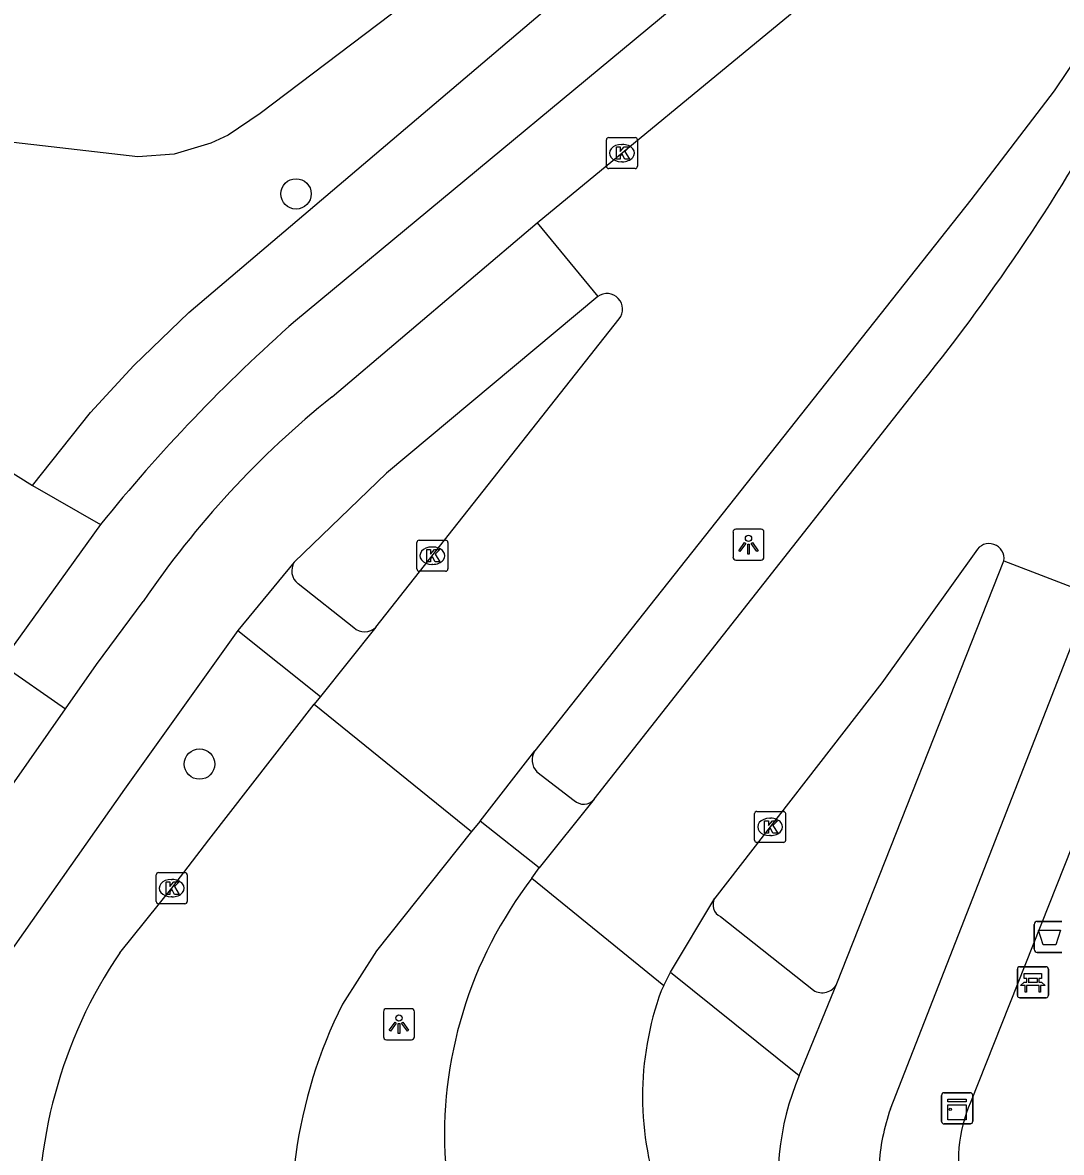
# Model space of a CAD drawing. Extents: x 162990 to 165007, y 383433 to 384336.
# Drawn here: x 164292.91 to 164326.35, y 383643.43 to 383679.79 of the extents above; entities that cross this region are included whole.
import ezdxf

# ---------------------------------------------------------------- set-up
doc = ezdxf.new("R2010")
doc.units = 0
for name, color, linetype in [('IMGEO_Afvalbak', 7, 'Continuous'), ('IMGEO_Bank', 7, 'Continuous'), ('IMGEO_Boom', 7, 'Continuous'), ('IMGEO_Fietspad_open', 7, 'Continuous'), ('IMGEO_Groenvoorziening', 7, 'Continuous'), ('IMGEO_Kast', 7, 'Continuous'), ('IMGEO_Kolk', 7, 'Continuous'), ('IMGEO_Lichtpunt', 7, 'Continuous'), ('IMGEO_Rijbaan_lokaal_open', 7, 'Continuous'), ('IMGEO_Voetpad_open', 7, 'Continuous')]:
    doc.layers.add(name, color=color, linetype=linetype)

msp = doc.modelspace()

# ---------------------------------------------------------------- linework, layer by layer
at = {"layer": 'IMGEO_Afvalbak'}
for p, q in [((164325.475, 383649.964), (164325.475, 383650.764)), ((164325.475, 383650.764), (164325.475, 383649.964)), ((164325.575, 383650.864), (164326.365, 383650.864)), ((164326.365, 383650.864), (164325.575, 383650.864)), ((164326.365, 383649.864), (164325.575, 383649.864)), ((164325.575, 383649.864), (164326.365, 383649.864))]:
    msp.add_line(p, q, dxfattribs=at)
msp.add_lwpolyline([(164325.618, 383650.578), (164326.322, 383650.578), (164326.173, 383650.108), (164325.767, 383650.108), (164325.618, 383650.578)], dxfattribs=at)
for centre, start, end in [((164325.575, 383650.764), 90, 180), ((164325.575, 383650.764), 90, 180), ((164325.575, 383649.964), 180, 270), ((164325.575, 383649.964), 180, 270)]:
    msp.add_arc(centre, 0.1, start, end, dxfattribs=at)
at = {"layer": 'IMGEO_Bank'}
for p, q in [((164324.934, 383648.479), (164324.934, 383649.32)), ((164324.934, 383649.32), (164324.934, 383648.479)), ((164325.009, 383649.404), (164325.85, 383649.404)), ((164325.85, 383649.404), (164325.009, 383649.404)), ((164325.934, 383649.329), (164325.934, 383648.488)), ((164325.934, 383648.488), (164325.934, 383649.329)), ((164325.243, 383648.91), (164325.243, 383649.016)), ((164325.287, 383649.016), (164325.287, 383648.91)), ((164325.575, 383649.022), (164325.293, 383649.022)), ((164325.581, 383648.91), (164325.581, 383649.016)), ((164325.625, 383649.016), (164325.625, 383648.91)), ((164325.631, 383648.802), (164325.238, 383648.802)), ((164325.293, 383648.904), (164325.575, 383648.904)), ((164325.859, 383648.404), (164325.018, 383648.404)), ((164325.018, 383648.404), (164325.859, 383648.404))]:
    msp.add_line(p, q, dxfattribs=at)
for points in [[(164325.237, 383649.022), (164325.151, 383649.022), (164325.151, 383649.183), (164325.714, 383649.183), (164325.714, 383649.022), (164325.631, 383649.022)], [(164325.181, 383648.802), (164325.039, 383648.802), (164325.151, 383648.904), (164325.237, 383648.904)], [(164325.231, 383648.795), (164325.231, 383648.588), (164325.188, 383648.588), (164325.188, 383648.795)], [(164325.631, 383648.904), (164325.714, 383648.904), (164325.826, 383648.802), (164325.687, 383648.802)], [(164325.681, 383648.795), (164325.681, 383648.588), (164325.637, 383648.588), (164325.637, 383648.795)]]:
    msp.add_lwpolyline(points, dxfattribs=at)
for centre, radius, start, end in [((164325.012, 383649.326), 0.0779, 92.4484, 184.2845), ((164325.012, 383649.326), 0.0779, 92.4484, 184.2845), ((164325.856, 383649.326), 0.0779, 2.4484, 94.2845), ((164325.856, 383649.326), 0.0779, 2.4484, 94.2845), ((164325.236, 383649.015), 0.00671, 2.8957, 87.1043), ((164325.293, 383649.015), 0.00671, 92.8957, 177.1043), ((164325.575, 383649.015), 0.00671, 2.8957, 87.1043), ((164325.632, 383649.015), 0.00671, 92.8957, 177.1043), ((164325.181, 383648.795), 0.00671, 2.8957, 87.1043), ((164325.238, 383648.795), 0.00671, 92.8957, 177.1043), ((164325.236, 383648.911), 0.00671, 272.8957, 357.1043), ((164325.293, 383648.911), 0.00671, 182.8957, 267.1043), ((164325.575, 383648.911), 0.00671, 272.8957, 357.1043), ((164325.632, 383648.911), 0.00671, 182.8957, 267.1043), ((164325.63, 383648.795), 0.00671, 2.8957, 87.1043), ((164325.687, 383648.795), 0.00671, 92.8957, 177.1043), ((164325.012, 383648.482), 0.0779, 182.4484, 274.2845), ((164325.012, 383648.482), 0.0779, 182.4484, 274.2845), ((164325.856, 383648.482), 0.0779, 272.4484, 4.2845), ((164325.856, 383648.482), 0.0779, 272.4484, 4.2845)]:
    msp.add_arc(centre, radius, start, end, dxfattribs=at)
at = {"layer": 'IMGEO_Boom'}
for centre in [(164301.713, 383674.278), (164298.607, 383655.926)]:
    msp.add_circle(centre, 0.489, dxfattribs=at)
at = {"layer": 'IMGEO_Fietspad_open'}
for points in [[(164302.875, 383667.743), (164309.476, 383673.343)], [(164311.429, 383670.976), (164304.622, 383665.287), (164301.659, 383662.428)], [(164301.659, 383662.428), (164299.845, 383660.225)], [(164319.123, 383648.859), (164324.5, 383662.467)], [(164320.846, 383644.831), (164327.315, 383661.383)], [(164294.294, 383657.707), (164295.288, 383659.129), (164296.795, 383661.157)], [(164299.845, 383660.225), (164296.192, 383655.117), (164290.445, 383646.955), (164287.357, 383642.566)], [(164284.454, 383643.636), (164294.294, 383657.707)], [(164317.914, 383645.907), (164319.123, 383648.859)]]:
    msp.add_lwpolyline(points, dxfattribs=at)
for centre, radius, start, end in [((164321.571, 383644.384), 29.92, 128.673, 145.9024), ((164325.821, 383642.549), 8.591, 156.9874, 191.9973), ((164327.628, 383642.5), 7.171, 161.0335, 176.252)]:
    msp.add_arc(centre, radius, start, end, dxfattribs=at)
at = {"layer": 'IMGEO_Groenvoorziening'}
for points in [[(164324.05, 383694.88), (164321.366, 383696.121), (164319.232, 383695.25), (164317.911, 383694.553), (164317.017, 383693.233), (164316.006, 383692.124), (164315.507, 383691.345), (164312.803, 383687.306), (164311.591, 383685.743), (164310.223, 383684.315), (164308.577, 383682.936), (164300.555, 383676.865), (164299.533, 383676.17), (164298.973, 383675.906), (164297.787, 383675.56), (164296.62, 383675.467), (164283.302, 383677.001), (164282.863, 383671.399), (164293.228, 383664.892)], [(164293.228, 383664.892), (164295.101, 383667.245), (164296.496, 383668.759), (164298.267, 383670.462), (164316.971, 383686.366), (164318.866, 383688.057), (164319.911, 383689.107), (164321.854, 383691.421), (164322.984, 383693.045), (164324.05, 383694.88)], [(164293.228, 383664.892), (164295.42, 383663.638)]]:
    msp.add_lwpolyline(points, dxfattribs=at)
at = {"layer": 'IMGEO_Kast'}
for p, q in [((164322.57, 383645.347), (164323.411, 383645.347)), ((164323.411, 383645.347), (164322.57, 383645.347)), ((164322.495, 383644.422), (164322.495, 383645.263)), ((164322.495, 383645.263), (164322.495, 383644.422)), ((164323.495, 383645.272), (164323.495, 383644.431)), ((164323.495, 383644.431), (164323.495, 383645.272)), ((164323.42, 383644.347), (164322.579, 383644.347)), ((164322.579, 383644.347), (164323.42, 383644.347))]:
    msp.add_line(p, q, dxfattribs=at)
for points in [[(164322.69, 383645.137), (164323.29, 383645.137), (164323.29, 383645.052), (164322.69, 383645.052), (164322.69, 383645.137)], [(164322.69, 383644.962), (164323.29, 383644.962), (164323.29, 383644.473), (164322.69, 383644.473), (164322.69, 383644.962)]]:
    msp.add_lwpolyline(points, dxfattribs=at)
msp.add_circle((164322.774, 383644.811), 0.0377, dxfattribs=at)
for centre, start, end in [((164322.573, 383645.269), 92.4484, 184.2845), ((164322.573, 383645.269), 92.4484, 184.2845), ((164323.417, 383645.269), 2.4484, 94.2845), ((164323.417, 383645.269), 2.4484, 94.2845), ((164322.573, 383644.425), 182.4484, 274.2845), ((164322.573, 383644.425), 182.4484, 274.2845), ((164323.417, 383644.425), 272.4484, 4.2845), ((164323.417, 383644.425), 272.4484, 4.2845)]:
    msp.add_arc(centre, 0.0779, start, end, dxfattribs=at)
at = {"layer": 'IMGEO_Kolk'}
for p, q in [((164311.704, 383675.166), (164311.704, 383676.018)), ((164311.779, 383676.092), (164312.631, 383676.092)), ((164312.192, 383675.872), (164312.217, 383675.872)), ((164312.705, 383676.018), (164312.705, 383675.166)), ((164312.215, 383675.312), (164312.19, 383675.312)), ((164312.631, 383675.092), (164311.779, 383675.092)), ((164305.677, 383663.133), (164306.529, 383663.133)), ((164305.602, 383662.207), (164305.602, 383663.059)), ((164306.09, 383662.913), (164306.115, 383662.913)), ((164306.603, 383663.059), (164306.603, 383662.207)), ((164306.529, 383662.133), (164305.677, 383662.133)), ((164306.113, 383662.353), (164306.088, 383662.353)), ((164316.549, 383654.404), (164317.401, 383654.404)), ((164316.474, 383653.478), (164316.474, 383654.33)), ((164316.962, 383654.184), (164316.987, 383654.184)), ((164317.475, 383654.33), (164317.475, 383653.478)), ((164317.401, 383653.404), (164316.549, 383653.404)), ((164316.985, 383653.624), (164316.96, 383653.624)), ((164297.211, 383651.506), (164297.211, 383652.358)), ((164297.286, 383652.432), (164298.138, 383652.432)), ((164297.699, 383652.212), (164297.724, 383652.212)), ((164298.212, 383652.358), (164298.212, 383651.506)), ((164297.722, 383651.652), (164297.697, 383651.652)), ((164298.138, 383651.432), (164297.286, 383651.432))]:
    msp.add_line(p, q, dxfattribs=at)
for points in [[(164311.704, 383675.166), (164311.704, 383676.018)], [(164311.779, 383676.092), (164312.631, 383676.092)], [(164312.705, 383676.018), (164312.705, 383675.166)], [(164312.025, 383675.792), (164312.148, 383675.792), (164312.148, 383675.641), (164312.278, 383675.792), (164312.442, 383675.792), (164312.296, 383675.641), (164312.449, 383675.392), (164312.297, 383675.392), (164312.212, 383675.556), (164312.148, 383675.489), (164312.148, 383675.392), (164312.025, 383675.392), (164312.025, 383675.792)], [(164312.631, 383675.092), (164311.779, 383675.092)], [(164305.677, 383663.133), (164306.529, 383663.133)], [(164305.602, 383662.207), (164305.602, 383663.059)], [(164305.923, 383662.833), (164306.046, 383662.833), (164306.046, 383662.682), (164306.176, 383662.833), (164306.34, 383662.833), (164306.194, 383662.682), (164306.347, 383662.433), (164306.195, 383662.433), (164306.11, 383662.597), (164306.046, 383662.53), (164306.046, 383662.433), (164305.923, 383662.433), (164305.923, 383662.833)], [(164306.603, 383663.059), (164306.603, 383662.207)], [(164306.529, 383662.133), (164305.677, 383662.133)], [(164316.549, 383654.404), (164317.401, 383654.404)], [(164316.474, 383653.478), (164316.474, 383654.33)], [(164316.795, 383654.104), (164316.918, 383654.104), (164316.918, 383653.953), (164317.048, 383654.104), (164317.212, 383654.104), (164317.066, 383653.953), (164317.219, 383653.704), (164317.067, 383653.704), (164316.982, 383653.868), (164316.918, 383653.801), (164316.918, 383653.704), (164316.795, 383653.704), (164316.795, 383654.104)], [(164317.475, 383654.33), (164317.475, 383653.478)], [(164317.401, 383653.404), (164316.549, 383653.404)], [(164297.211, 383651.506), (164297.211, 383652.358)], [(164297.286, 383652.432), (164298.138, 383652.432)], [(164298.212, 383652.358), (164298.212, 383651.506)], [(164297.532, 383652.132), (164297.655, 383652.132), (164297.655, 383651.981), (164297.785, 383652.132), (164297.949, 383652.132), (164297.803, 383651.981), (164297.956, 383651.732), (164297.804, 383651.732), (164297.719, 383651.896), (164297.655, 383651.829), (164297.655, 383651.732), (164297.532, 383651.732), (164297.532, 383652.132)], [(164298.138, 383651.432), (164297.286, 383651.432)]]:
    msp.add_lwpolyline(points, dxfattribs=at)
for centre, start, end in [((164311.781, 383676.016), 91.552, 178.448), ((164311.781, 383676.016), 91.552, 178.448), ((164312.629, 383676.016), 1.552, 88.448), ((164312.629, 383676.016), 1.552, 88.448), ((164311.781, 383675.168), 181.552, 268.448), ((164311.781, 383675.168), 181.552, 268.448), ((164312.629, 383675.168), 271.552, 358.448), ((164312.629, 383675.168), 271.552, 358.448), ((164305.679, 383663.057), 91.552, 178.448), ((164305.679, 383663.057), 91.552, 178.448), ((164306.527, 383663.057), 1.552, 88.448), ((164306.527, 383663.057), 1.552, 88.448), ((164305.679, 383662.209), 181.552, 268.448), ((164305.679, 383662.209), 181.552, 268.448), ((164306.527, 383662.209), 271.552, 358.448), ((164306.527, 383662.209), 271.552, 358.448), ((164316.551, 383654.328), 91.552, 178.448), ((164316.551, 383654.328), 91.552, 178.448), ((164317.399, 383654.328), 1.552, 88.448), ((164317.399, 383654.328), 1.552, 88.448), ((164316.551, 383653.48), 181.552, 268.448), ((164316.551, 383653.48), 181.552, 268.448), ((164317.399, 383653.48), 271.552, 358.448), ((164317.399, 383653.48), 271.552, 358.448), ((164297.288, 383652.356), 91.552, 178.448), ((164297.288, 383652.356), 91.552, 178.448), ((164298.136, 383652.356), 1.552, 88.448), ((164298.136, 383652.356), 1.552, 88.448), ((164297.288, 383651.508), 181.552, 268.448), ((164297.288, 383651.508), 181.552, 268.448), ((164298.136, 383651.508), 271.552, 358.448), ((164298.136, 383651.508), 271.552, 358.448)]:
    msp.add_arc(centre, 0.0765, start, end, dxfattribs=at)
for centre, major_axis, ratio, start_param, end_param in [((164312.191, 383675.592), (-0.387, 0.002), 0.722429, 4.712389, 7.853982), ((164312.216, 383675.592), (-0.39, 0.002), 0.717154, 1.570796, 4.712389), ((164306.089, 383662.633), (-0.387, 0.002), 0.722429, 4.712389, 7.853982), ((164306.114, 383662.633), (-0.39, 0.002), 0.717154, 1.570796, 4.712389), ((164316.961, 383653.904), (-0.387, 0.002), 0.722429, 4.712389, 7.853982), ((164316.986, 383653.904), (-0.39, 0.002), 0.717154, 1.570796, 4.712389), ((164297.698, 383651.932), (-0.387, 0.002), 0.722429, 4.712389, 7.853982), ((164297.723, 383651.932), (-0.39, 0.002), 0.717154, 1.570796, 4.712389)]:
    msp.add_ellipse(centre, major_axis=major_axis, ratio=ratio, start_param=start_param, end_param=end_param, dxfattribs=at)
at = {"layer": 'IMGEO_Lichtpunt'}
for p, q in [((164316.682, 383663.488), (164315.874, 383663.488)), ((164316.682, 383663.488), (164315.874, 383663.488)), ((164315.78, 383663.393), (164315.78, 383662.586)), ((164315.78, 383663.393), (164315.78, 383662.586)), ((164316.776, 383662.586), (164316.776, 383663.393)), ((164316.776, 383662.586), (164316.776, 383663.393)), ((164315.874, 383662.492), (164316.682, 383662.492)), ((164315.874, 383662.492), (164316.682, 383662.492)), ((164304.528, 383647.956), (164304.528, 383647.149)), ((164304.528, 383647.956), (164304.528, 383647.149)), ((164305.43, 383648.051), (164304.622, 383648.051)), ((164305.43, 383648.051), (164304.622, 383648.051)), ((164305.524, 383647.149), (164305.524, 383647.956)), ((164305.524, 383647.149), (164305.524, 383647.956)), ((164304.622, 383647.055), (164305.43, 383647.055)), ((164304.622, 383647.055), (164305.43, 383647.055))]:
    msp.add_line(p, q, dxfattribs=at)
for points in [[(164316.154, 383663.057), (164316.193, 383663.029), (164316.005, 383662.767), (164315.967, 383662.794), (164316.154, 383663.057)], [(164316.256, 383663.009), (164316.303, 383663.009), (164316.303, 383662.687), (164316.256, 383662.687), (164316.256, 383663.009)], [(164316.366, 383663.029), (164316.404, 383663.056), (164316.591, 383662.794), (164316.552, 383662.766), (164316.366, 383663.029)], [(164304.902, 383647.62), (164304.941, 383647.592), (164304.753, 383647.33), (164304.715, 383647.357), (164304.902, 383647.62)], [(164305.004, 383647.572), (164305.051, 383647.572), (164305.051, 383647.25), (164305.004, 383647.25), (164305.004, 383647.572)], [(164305.114, 383647.592), (164305.152, 383647.619), (164305.339, 383647.357), (164305.3, 383647.329), (164305.114, 383647.592)]]:
    msp.add_lwpolyline(points, dxfattribs=at)
for centre in [(164316.279, 383663.191), (164305.027, 383647.754)]:
    msp.add_circle(centre, 0.0994, dxfattribs=at)
for centre, start, end in [((164315.874, 383663.393), 90, 180), ((164315.874, 383663.393), 90, 180), ((164316.682, 383663.393), 0, 90), ((164316.682, 383663.393), 0, 90), ((164315.874, 383662.586), 180, 270), ((164315.874, 383662.586), 180, 270), ((164316.682, 383662.586), 270, 0), ((164316.682, 383662.586), 270, 360), ((164304.622, 383647.956), 90, 180), ((164304.622, 383647.956), 90, 180), ((164305.43, 383647.956), 0, 90), ((164305.43, 383647.956), 0, 90), ((164304.622, 383647.149), 180, 270), ((164304.622, 383647.149), 180, 270), ((164305.43, 383647.149), 270, 0), ((164305.43, 383647.149), 270, 360)]:
    msp.add_arc(centre, 0.0946, start, end, dxfattribs=at)
at = {"layer": 'IMGEO_Rijbaan_lokaal_open'}
for points in [[(164309.476, 383673.343), (164317.814, 383680.214)], [(164327.4, 383679.489), (164326.12, 383677.593), (164323.432, 383674.091), (164309.397, 383656.353)], [(164309.476, 383673.343), (164311.429, 383670.976)], [(164304.284, 383660.329), (164312.117, 383670.252)], [(164311.308, 383654.795), (164321.859, 383668.194)], [(164323.6, 383662.773), (164320.576, 383658.546), (164315.193, 383651.608)], [(164324.5, 383662.467), (164327.315, 383661.383)], [(164304.284, 383660.329), (164302.503, 383658.096)], [(164302.503, 383658.096), (164302.296, 383657.849)], [(164296.04, 383649.855), (164297.714, 383651.931), (164298.911, 383653.493), (164302.296, 383657.849)], [(164302.296, 383657.849), (164307.359, 383653.76)], [(164307.645, 383654.093), (164309.397, 383656.353)], [(164311.308, 383654.795), (164309.539, 383652.585)], [(164307.645, 383654.093), (164307.359, 383653.76)], [(164307.359, 383653.76), (164304.304, 383649.916), (164303.208, 383648.197)], [(164309.308, 383652.249), (164309.539, 383652.585)], [(164309.308, 383652.249), (164313.553, 383648.801)], [(164313.766, 383649.226), (164315.193, 383651.608)], [(164313.553, 383648.801), (164313.766, 383649.226)], [(164313.553, 383648.801), (164313.466, 383648.627)]]:
    msp.add_lwpolyline(points, dxfattribs=at)
for centre, radius, start, end in [((164270.932, 383709.034), 65.28, 321.2726, 331.25776), ((164311.722, 383670.566), 0.504, 321.5125, 125.5665), ((164324.023, 383662.54), 0.483, 351.3191, 151.1248), ((164320.039, 383643.982), 13.546, 142.3887, 183.7737), ((164308.746, 383641.277), 15.331, 145.9779, 183.4792), ((164322.781, 383645.233), 9.914, 159.9802, 200.3048), ((164317.237, 383641.191), 15.681, 153.4624, 190.6116)]:
    msp.add_arc(centre, radius, start, end, dxfattribs=at)
at = {"layer": 'IMGEO_Voetpad_open'}
for points in [[(164316.924, 383682.823), (164301.693, 383670.195)], [(164335.031, 383673.998), (164331.468, 383665.322), (164323.427, 383645.035)], [(164295.42, 383663.638), (164292.205, 383659.168)], [(164301.778, 383661.733), (164303.573, 383660.323)], [(164299.845, 383660.225), (164302.503, 383658.096)], [(164292.205, 383659.168), (164294.294, 383657.707)], [(164309.464, 383655.679), (164310.667, 383654.758)], [(164309.539, 383652.585), (164307.645, 383654.093)], [(164315.377, 383651.019), (164318.369, 383648.648)], [(164313.766, 383649.226), (164317.914, 383645.907)]]:
    msp.add_lwpolyline(points, dxfattribs=at)
for centre, radius, start, end in [((164337.58, 383629.583), 54.196, 131.4657, 141.0704), ((164302.096, 383662.145), 0.521, 147.0975, 232.3348), ((164303.925, 383660.707), 0.521, 227.4925, 313.4745), ((164309.874, 383656.06), 0.56, 148.4588, 222.895), ((164310.97, 383655.072), 0.436, 225.9537, 320.6535), ((164315.554, 383651.397), 0.418, 149.723, 244.974), ((164318.652, 383649.088), 0.524, 237.2446, 334.023), ((164327.722, 383643.165), 4.685, 156.4694, 193.6111)]:
    msp.add_arc(centre, radius, start, end, dxfattribs=at)

doc.saveas('drawing.dxf')
